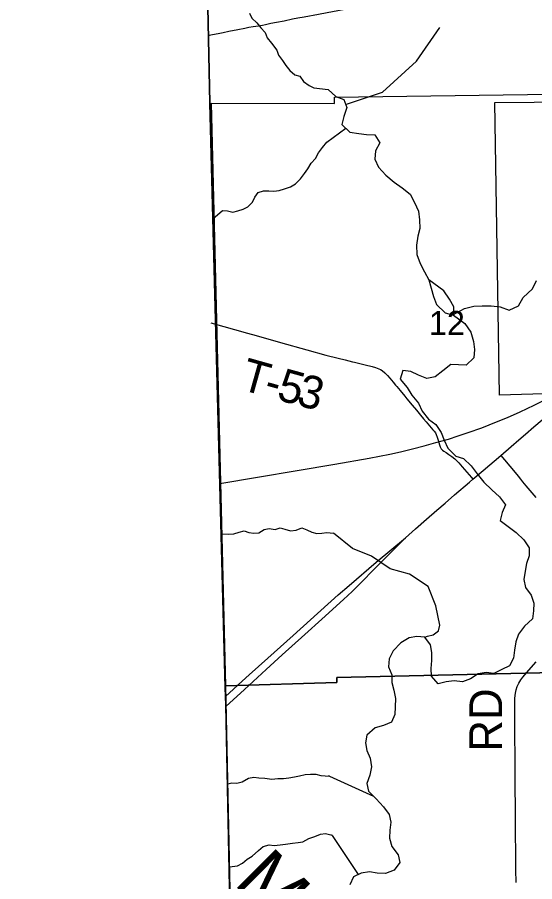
# Model space of a CAD drawing. Extents: x 1985906 to 2360102, y 891258 to 1222054.
# Drawn here: x 2069216 to 2073949, y 1076342 to 1084252 of the extents above; entities that cross this region are included whole.
import ezdxf

# ---------------------------------------------------------------- set-up
doc = ezdxf.new("R2010")
doc.units = 0
for name, color, linetype in [('GM_X_Adjacent_County', 7, 'Continuous'), ('GM_X_Corporation', 7, 'Continuous'), ('GM_X_County', 7, 'Continuous'), ('GM_X_Major_River', 7, 'Continuous'), ('GM_X_Minor_River', 7, 'Continuous'), ('GM_X_Minor_River_Text', 7, 'Continuous'), ('GM_X_Rail_Line', 7, 'Continuous'), ('GM_X_Section', 7, 'Continuous'), ('GM_X_Section_Text', 7, 'Continuous'), ('GM_X_Township', 7, 'Continuous'), ('GM_X_Township_Road', 7, 'Continuous'), ('GM_X_Township_Road_Text', 7, 'Continuous'), ('GM_X_US_Route', 7, 'Continuous')]:
    doc.layers.add(name, color=color, linetype=linetype)

msp = doc.modelspace()

# ---------------------------------------------------------------- linework, layer by layer
at = {"layer": 'GM_X_Adjacent_County'}
msp.add_lwpolyline([(2068676.9, 1090072), (2070831.7, 1090054.3), (2070912.4, 1086526.5), (2070963.8, 1084056.1), (2070976.1, 1083467.6), (2071029.1, 1081481.6), (2071118.8, 1078116.2), (2071122.1, 1077956.3), (2071255.1, 1071443.9), (2071304.4, 1070159.8), (2071270.7, 1069576.7), (2071181.7, 1067473.1), (2071243.1, 1064399.7), (2071288.2, 1062148.4), (2071392.9, 1056914.6), (2071559.1, 1056912.2), (2071772.3, 1055613.7), (2071926.7, 1054555.3), (2072166.7, 1051922.6)], dxfattribs=at)
at = {"layer": 'GM_X_Corporation'}
msp.add_lwpolyline([(2074639.4, 1080825.6), (2073626.7, 1080794.8), (2073584, 1083472.8), (2075385.3, 1083488.7)], dxfattribs=at)
at = {"layer": 'GM_X_County'}
msp.add_lwpolyline([(2071181.7, 1067473.1), (2071270.7, 1069576.7), (2071304.4, 1070159.8), (2071255.1, 1071443.9), (2071122.1, 1077956.3), (2071118.8, 1078116.2), (2071029.1, 1081481.6), (2070976.1, 1083467.6), (2070963.8, 1084056.1), (2070912.4, 1086526.5), (2070831.7, 1090054.3), (2071379.5, 1090058.7), (2072191.8, 1090056.1), (2076166.2, 1089991.2), (2079512.8, 1089938.5), (2083902.6, 1089896.2), (2084803.1, 1089885.3), (2084867.6, 1089884.3), (2091363.3, 1089785.7), (2096607.4, 1089692.6), (2098147.4, 1089653.7), (2105015.1, 1089609.2), (2106583.4, 1089599.1), (2107472.4, 1089593.9)], dxfattribs=at)
at = {"layer": 'GM_X_Major_River'}
for points in [[(2071340.1, 1084288.4), (2071362.1, 1084244.2), (2071406.2, 1084201.9), (2071442.3, 1084155.7), (2071482.4, 1084111.4), (2071502.4, 1084065.2), (2071540.5, 1084015), (2071588.6, 1083952.6), (2071606.6, 1083904.4), (2071640.7, 1083856.2), (2071672.8, 1083811.9), (2071708.8, 1083765.7), (2071755, 1083725.4), (2071801.1, 1083713.3), (2071833.2, 1083665), (2071885.4, 1083626.8), (2071929.5, 1083606.6), (2072060.3, 1083592.4)], [(2072060.3, 1083592.4), (2072131, 1083527.6), (2072202.9, 1083498.5), (2072230, 1083425.8), (2072202.7, 1083343.8), (2072185.6, 1083271.8), (2072258.9, 1083200.5), (2072339, 1083187.4), (2072411.2, 1083178.4), (2072485.4, 1083175.4), (2072532.6, 1083102.4), (2072493.4, 1083028.7), (2072486.3, 1082954.4), (2072519.4, 1082881.7), (2072586.6, 1082806.5), (2072664, 1082743.2), (2072735.6, 1082690), (2072809.1, 1082632.8), (2072848.1, 1082556), (2072885.2, 1082479.2), (2072896.1, 1082398.7), (2072897, 1082320.4), (2072879.9, 1082248.3), (2072866.7, 1082168.1), (2072871.5, 1082081.7), (2072902.4, 1081999), (2072941.5, 1081922.1), (2072979.3, 1081849.8)], [(2072979.3, 1081849.8), (2073001.6, 1081772.7), (2073022.6, 1081696.1), (2073051.7, 1081623.4), (2073128.9, 1081546.1), (2073206.9, 1081525)], [(2073206.9, 1081525), (2073208, 1081601.2), (2073170.9, 1081674), (2073117.7, 1081749.1), (2072979.3, 1081849.8)], [(2073206.9, 1081525), (2073310.3, 1081449.3), (2073363.4, 1081370.2), (2073390.3, 1081285.5), (2073397.2, 1081211.1), (2073392.2, 1081136.9), (2073322.9, 1081067.5), (2073252.7, 1081072.5), (2073180.4, 1081075.4), (2073109.3, 1081018.1), (2073038.2, 1080962.9), (2072961.7, 1080947.8), (2072885.8, 1080976.9), (2072816, 1081012), (2072741.8, 1081019), (2072718.6, 1080941), (2072781.7, 1080865.9), (2072824.9, 1080793), (2072886.1, 1080719.9), (2072919.2, 1080647.1), (2072976.4, 1080576.1), (2073046, 1080524.9), (2073093.1, 1080452), (2073122.2, 1080381.3), (2073155.4, 1080308.6), (2073226.6, 1080235.3), (2073296.6, 1080214.3), (2073367.9, 1080147.1), (2073421.1, 1080074.1), (2073484.3, 1079999), (2073557.6, 1079927.7), (2073626.9, 1079862.5), (2073682.1, 1079789.5), (2073651, 1079719.6), (2073631.9, 1079647.5), (2073778.9, 1079537.1), (2073850.3, 1079469.9), (2073897.4, 1079397), (2073898.4, 1079322.7), (2073875.3, 1079252.7), (2073862.2, 1079182.6), (2073849.1, 1079106.4), (2073866.1, 1079033.9), (2073915.3, 1078962.9), (2073940.4, 1078892.3), (2073939.4, 1078820), (2073928.3, 1078747.9), (2073855, 1078680.6), (2073801.8, 1078607), (2073776.7, 1078537.1), (2073763.5, 1078460.9), (2073754.4, 1078388.7), (2073719.3, 1078318.9), (2073648.5, 1078283.7), (2073575.7, 1078246.5), (2073503.5, 1078257.5), (2073433.1, 1078244.4), (2073362.1, 1078197.2), (2073289.4, 1078170), (2073213.2, 1078179.1), (2073138.8, 1078172), (2073066.2, 1078152.9), (2073005, 1078224), (2073002, 1078294.4), (2073007, 1078366.6), (2073008.1, 1078438.9), (2072997, 1078509.3), (2072943.8, 1078580.3), (2072871.6, 1078587.3), (2072799.1, 1078572.2), (2072724.1, 1078527), (2072652.8, 1078453.7), (2072617.6, 1078381.8), (2072612.6, 1078309.6), (2072641.6, 1078234.9), (2072642.6, 1078164.6), (2072661.7, 1078094.1), (2072676.7, 1078017.6), (2072673.6, 1077943.3), (2072668.6, 1077873.1), (2072639.4, 1077801.2), (2072564.7, 1077770), (2072490.1, 1077748.9), (2072414.8, 1077683.7), (2072399.8, 1077613.6), (2072414.8, 1077543.1), (2072443.9, 1077472.4), (2072456.8, 1077393.9), (2072441.7, 1077317.8), (2072412.5, 1077241.9), (2072427.6, 1077171.4), (2072498.8, 1077100.2), (2072566.1, 1077027), (2072617.3, 1076956), (2072632.3, 1076885.5), (2072623.3, 1076813.3), (2072620.2, 1076739.1), (2072643.2, 1076664.5), (2072700.4, 1076589.4), (2072715.4, 1076518.9), (2072662.2, 1076447.3)], [(2072662.2, 1076447.3), (2072583.4, 1076418.3), (2072507.2, 1076421.3), (2072437, 1076432.3), (2072362.6, 1076421.2), (2072291.8, 1076386), (2072258.6, 1076314.2)]]:
    msp.add_lwpolyline(points, dxfattribs=at)
at = {"layer": 'GM_X_Minor_River'}
for points in [[(2072219.6, 1083453.6), (2072557.3, 1083568.1), (2072868.7, 1083849.1), (2073082, 1084159.5)], [(2071008.5, 1082409.6), (2071045.8, 1082443.9), (2071094.1, 1082484), (2071138.3, 1082479.9), (2071188.5, 1082469.7), (2071234.7, 1082481.7), (2071280.9, 1082495.6), (2071325.2, 1082517.6), (2071367.4, 1082561.7), (2071389.6, 1082605.8), (2071419.8, 1082650), (2071468, 1082663.9), (2071516.2, 1082663.8), (2071562.4, 1082661.7), (2071610.6, 1082667.6), (2071660.9, 1082683.6), (2071715.1, 1082701.6), (2071759.4, 1082727.6), (2071807.6, 1082773.7), (2071843.9, 1082821.8), (2071872.1, 1082865.9), (2071904.3, 1082916), (2071944.5, 1082960.1), (2071970.7, 1083010.3), (2072007, 1083060.4), (2072047.2, 1083108.5), (2072221.7, 1083236.6)], [(2073207, 1081533), (2073308.2, 1081585.8), (2073390.9, 1081608.8), (2073469.2, 1081611.8), (2073551.6, 1081612.7), (2073633.8, 1081601.6), (2073715.7, 1081572.4), (2073800.6, 1081611.4), (2073843.9, 1081689.1), (2073927.4, 1081766.3), (2073964.6, 1081844.2)], [(2071085.5, 1079526.8), (2071151.6, 1079522.5), (2071197.8, 1079524.4), (2071244, 1079540.4), (2071290.2, 1079552.4), (2071334.4, 1079538.2), (2071378.6, 1079530.1), (2071424.8, 1079534), (2071473, 1079566.1), (2071521.2, 1079574), (2071575.5, 1079565.9), (2071619.7, 1079579.8), (2071663.8, 1079567.7), (2071716, 1079551.5), (2071766.3, 1079557.4), (2071818.5, 1079581.4), (2071864.7, 1079563.3), (2071910.9, 1079541.1), (2071957.1, 1079529), (2072001.2, 1079530.9), (2072047.5, 1079536.8), (2072107.3, 1079532.3)], [(2073081, 1078688.6), (2073043.4, 1078865.8), (2072975.6, 1079043.5), (2072804.5, 1079156.2), (2072626.5, 1079204.8), (2072455.4, 1079321.5), (2072283.7, 1079390.1), (2072107.3, 1079532.3)], [(2072943.6, 1078580.3), (2072968.1, 1078587.5), (2073019.6, 1078600.1), (2073069.7, 1078638.3), (2073081, 1078688.6)], [(2071140.9, 1077237.7), (2071178, 1077245.8), (2071224.2, 1077243.7), (2071272.4, 1077255.7), (2071330.7, 1077289.7), (2071380.9, 1077299.6), (2071425.1, 1077291.5), (2071479.4, 1077289.4), (2071543.6, 1077281.2), (2071599.9, 1077287.2), (2071650.1, 1077287.1), (2071700.3, 1077293), (2071750.5, 1077300.9), (2071796.8, 1077310.9), (2071849, 1077322.8), (2071897.2, 1077324.7), (2071945.4, 1077326.6), (2071991.6, 1077312.5), (2072072.2, 1077308.3), (2072059.3, 1077308.3)], [(2072072.2, 1077308.3), (2072473.9, 1077125.1)], [(2071156.4, 1076476.9), (2071231, 1076486.9), (2071275.2, 1076512.9), (2071319.5, 1076546.9), (2071363.7, 1076576.9), (2071422, 1076629), (2071466.3, 1076663.1), (2071518.5, 1076679), (2071566.7, 1076674.9), (2071621, 1076678.8), (2071669.2, 1076684.8), (2071733.5, 1076694.7), (2071783.7, 1076700.6), (2071827.9, 1076708.5), (2071884.2, 1076736.5), (2071938.5, 1076756.5), (2071988.7, 1076778.5), (2072034.9, 1076782.4), (2072095.3, 1076767.9), (2072089.7, 1076768.7)], [(2072096.3, 1076766), (2072333.4, 1076406.7)]]:
    msp.add_lwpolyline(points, dxfattribs=at)
at = {"layer": 'GM_X_Rail_Line'}
msp.add_lwpolyline([(2071069, 1079984.9), (2072119.1, 1080163.9), (2072434, 1080218.2), (2072529.1, 1080236.6), (2072624.3, 1080255.7), (2072722.7, 1080276.4), (2072832.4, 1080302.7), (2072938.6, 1080330.6), (2073044.9, 1080359.7), (2073160.2, 1080392.7), (2073248, 1080420.7), (2073340.9, 1080452.6), (2073465.1, 1080496.2), (2073598.2, 1080549.4), (2073700.6, 1080590.8), (2073816.4, 1080642.2), (2073943.9, 1080702.1), (2074084.4, 1080773.7)], dxfattribs=at)
at = {"layer": 'GM_X_Section'}
for points in [[(2076307.2, 1083578.2), (2076381, 1078309.2), (2072138.3, 1078210.5), (2072138.6, 1078165), (2071123.8, 1078135.5), (2070992.3, 1083466.3), (2072116.2, 1083464.2), (2072116.8, 1083519.7)], [(2076381, 1078309.2), (2076381.2, 1078265.2), (2076439.2, 1072954.2), (2072160.8, 1072883.3), (2072161, 1072823.8), (2071236.5, 1072816.6), (2071123.8, 1078135.5), (2072138.6, 1078165), (2072138.3, 1078210.5)]]:
    msp.add_lwpolyline(points, close=True, dxfattribs=at)
at = {"layer": 'GM_X_Township'}
msp.add_lwpolyline([(2071181.7, 1067473.1), (2071270.7, 1069576.7), (2071304.4, 1070159.8), (2071255.1, 1071443.9), (2071122.1, 1077956.3), (2071118.8, 1078116.2), (2071029.1, 1081481.6), (2070976.1, 1083467.6), (2070963.8, 1084056.1), (2070912.4, 1086526.5), (2070831.7, 1090054.3), (2071379.5, 1090058.7), (2072191.8, 1090056.1), (2076166.2, 1089991.2), (2079512.8, 1089938.5), (2083902.6, 1089896.2), (2084803.1, 1089885.3), (2084867.6, 1089884.3), (2091363.3, 1089785.7), (2096607.4, 1089692.6), (2098147.4, 1089653.7), (2105015.1, 1089609.2), (2106583.4, 1089599.1), (2107472.4, 1089593.9)], dxfattribs=at)
at = {"layer": 'GM_X_Township_Road'}
for points in [[(2070958.1, 1084086), (2071001.7, 1084095.1), (2071052, 1084104.9), (2071100.2, 1084114.3), (2071150.1, 1084124.4), (2071233.9, 1084141.5), (2071296.4, 1084153.7), (2071334.8, 1084160.7), (2071375, 1084167.3), (2071421.4, 1084174.6), (2071459.9, 1084181.3), (2071485.7, 1084186.5), (2071535.3, 1084197.1), (2071588.4, 1084207.8), (2071655.8, 1084220.7), (2071734.3, 1084236.7), (2071782.7, 1084245.6), (2071840.8, 1084256.3), (2071970.9, 1084280.9), (2072050.2, 1084295.8), (2072260, 1084334.6), (2072279.5, 1084338.6)], [(2070987.1, 1081454.6), (2071323.1, 1081361.6), (2071399.7, 1081340)], [(2071399.7, 1081340), (2071624.9, 1081276.2), (2071863, 1081208.4), (2072038.2, 1081161), (2072150, 1081131.8), (2072215.2, 1081116.1)], [(2072215.2, 1081116.1), (2072282.7, 1081099.9)], [(2072282.7, 1081099.9), (2072301.5, 1081095.3), (2072397, 1081072.7), (2072460.7, 1081057.2), (2072492.4, 1081047.6), (2072508, 1081042), (2072537.9, 1081027.6), (2072552.2, 1081019), (2072578.8, 1080999), (2072602.6, 1080975.7), (2072624.5, 1080950.7), (2072655.5, 1080912.2), (2072676.5, 1080887.2), (2072686.7, 1080873.9), (2072717.6, 1080837.2), (2072759.6, 1080785.3), (2072780.4, 1080759.7), (2072827.5, 1080703.3), (2072866.6, 1080656.3), (2072903.5, 1080612.1), (2072932.4, 1080578.2), (2072955.5, 1080550.7), (2072987.4, 1080513.8), (2073017.6, 1080477.8), (2073028.6, 1080463.8), (2073040.2, 1080449.3), (2073048.8, 1080435.6), (2073057.5, 1080410.3), (2073069.1, 1080372.7), (2073079.3, 1080338.8), (2073085, 1080320.6), (2073093.7, 1080303.2), (2073106, 1080290.2), (2073117.6, 1080281.5), (2073137.8, 1080269.2), (2073162.4, 1080252.6), (2073189.9, 1080233), (2073217.4, 1080211.3), (2073254.3, 1080175.1), (2073286.1, 1080139.7), (2073369.3, 1080040.6), (2073382.6, 1080024.6)], [(2073639.1, 1080243.2), (2073755.4, 1080103.8), (2073796.9, 1080052.6), (2073818.2, 1080025.8), (2073837.4, 1080001.1), (2073866.9, 1079965), (2073959.8, 1079859)], [(2073778.9, 1076335.9), (2073776.6, 1076450.2), (2073775.8, 1076588.4), (2073774.2, 1076800.4), (2073773.4, 1076881.4), (2073771.9, 1076990.9), (2073770.3, 1077237.1), (2073770.5, 1077393.1), (2073768, 1077771.4), (2073767.4, 1077901.2), (2073767.2, 1077966.7), (2073767.5, 1078016), (2073769.6, 1078049.1), (2073774.9, 1078081.9), (2073778.9, 1078098.1), (2073789.7, 1078129.6), (2073804, 1078159.8), (2073821.7, 1078187.9), (2073841.8, 1078214.3), (2073895.2, 1078276.7), (2073961.8, 1078353.4)]]:
    msp.add_lwpolyline(points, dxfattribs=at)
at = {"layer": 'GM_X_US_Route'}
for points in [[(2073864.1, 1080436), (2073941.9, 1080503.2), (2074017.6, 1080569.4), (2074246.4, 1080773.6), (2074256.7, 1080782.9)], [(2072766.7, 1079489.9), (2072859.3, 1079572.2), (2072957.7, 1079661), (2073053.6, 1079743.2), (2073128.5, 1079806.9), (2073215.6, 1079881.5), (2073352.5, 1079998.7), (2073382.6, 1080024.6), (2073476.8, 1080105.6), (2073639.1, 1080243.2), (2073733.2, 1080323.7), (2073804.4, 1080384.5), (2073864.1, 1080436)], [(2071120.6, 1078035.8), (2071192.4, 1078102.8), (2071232.5, 1078140.6), (2071240.6, 1078148.1), (2071337.7, 1078235.5), (2071508.6, 1078387.7), (2071739, 1078595.9), (2071897.1, 1078737.9), (2072152.2, 1078967.5), (2072250.6, 1079053.4), (2072497.6, 1079266.8), (2072766.7, 1079489.9)], [(2072436.1, 1079155.4), (2072766.7, 1079489.9)], [(2071122.2, 1077945.2), (2071294.8, 1078101.7), (2071492.1, 1078284.7), (2071639.6, 1078417), (2071846.6, 1078604.2), (2072001.7, 1078744.1), (2072198.4, 1078924.6), (2072279.1, 1078999.1), (2072406.6, 1079125.6), (2072436.1, 1079155.4)]]:
    msp.add_lwpolyline(points, dxfattribs=at)

# ---------------------------------------------------------------- texts
at = {"layer": 'GM_X_Minor_River_Text'}
msp.add_text('Muddy', height=500.17, rotation=314.99031, dxfattribs=at).set_placement((2071187.2, 1076325.4))
at = {"layer": 'GM_X_Section_Text'}
msp.add_text('12', height=221, rotation=0.00001, dxfattribs=at).set_placement((2072981.4, 1081344))
at = {"layer": 'GM_X_Township_Road_Text'}
for s, rotation, p in [('T', 344.31414, (2071243, 1080849.7)), ('5', 344.57664, (2071577.7, 1080756)), ('3', 345.12649, (2071757.4, 1080706.4)), ('-', 344.3984, (2071459.1, 1080789.1)), ('RD', 90, (2073651.1, 1077531.6))]:
    msp.add_text(s, height=300, rotation=rotation, dxfattribs=at).set_placement(p)

doc.saveas('drawing.dxf')
